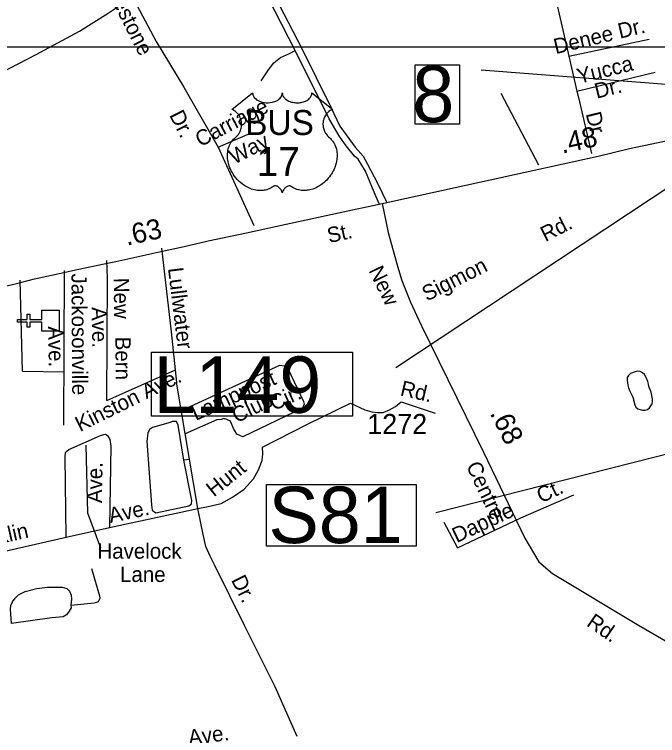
# Model space of a CAD drawing. Extents: x 2290055 to 2389491, y 66597 to 237875.
# Drawn here: x 2336408 to 2340397, y 178607 to 183081 of the extents above; entities that cross this region are included whole.
import ezdxf

# ---------------------------------------------------------------- set-up
doc = ezdxf.new("R2010")
doc.units = 0
for name, color, linetype in [('Exist Cultural Church CELL', 7, 'Continuous'), ('Exist Hydrographic Pond Under 1500 Sq Ft', 7, 'Continuous'), ('Exist Road Non-System Type 51', 7, 'Continuous'), ('Exist Road Non-System Type 51 Label', 7, 'Continuous'), ('Exist Road Primary US Divided Attributed', 7, 'Continuous'), ('Exist Road Primary US Label', 7, 'Continuous'), ('Exist Road Primary US Mileage Hundredths English Label', 7, 'Continuous'), ('Exist Road Primary US Shield CELL', 7, 'Continuous'), ('Exist Road Primary US Shield Number Label', 7, 'Continuous'), ('Exist Road Primary US Structure Cantilever Sign Number Label', 7, 'Continuous'), ('Exist Road Primary US Structure Ovrhead Sign Number Label', 7, 'Continuous'), ('Exist Road Primary US Structure Standard Bridge CELL', 7, 'Continuous'), ('Exist Road Primary US Structure Standard Bridge Number Label', 7, 'Continuous'), ('Exist Road Secondary Mileage Hundredths English Label', 7, 'Continuous'), ('Exist Road Secondary Type 51 Attributed', 7, 'Continuous'), ('Exist Road Secondary Type 51 Label', 7, 'Continuous'), ('Exist Road Secondary Type 51 Number Label', 7, 'Continuous'), ('Map Preparation Inset Cut Line', 7, 'Continuous')]:
    doc.layers.add(name, color=color, linetype=linetype)

msp = doc.modelspace()

# ---------------------------------------------------------------- linework, layer by layer
at = {"layer": 'Exist Cultural Church CELL'}
msp.add_lwpolyline([(2336578.6, 181115.2), (2336578.5, 181172.1), (2336502.3, 181172.1), (2336502.3, 181140.1), (2336486.4, 181140.1), (2336486.4, 181172.1), (2336426.2, 181172.1), (2336426.2, 181188.2), (2336486.4, 181188.2), (2336486.4, 181220.2), (2336502.3, 181220.2), (2336502.3, 181188.2), (2336578.5, 181188.2), (2336578.6, 181245.8), (2336685.1, 181245.8), (2336685.1, 181115.2)], close=True, dxfattribs=at)
at = {"layer": 'Exist Hydrographic Pond Under 1500 Sq Ft'}
msp.add_lwpolyline([(2340303.2, 180625.5), (2340319, 180625.7), (2340334, 180629.4), (2340346.5, 180639.1), (2340355.7, 180651.7), (2340362.7, 180665.5), (2340366, 180680.9), (2340364.7, 180696.5), (2340357, 180737.8), (2340343.2, 180771.2), (2340340.5, 180786.5), (2340336, 180802.6), (2340331, 180817.9), (2340324, 180832.9), (2340315, 180846), (2340304, 180857.8), (2340289.5, 180864.4), (2340273.7, 180867.6), (2340258.5, 180864.1), (2340229.5, 180852), (2340217.5, 180841.5), (2340209.2, 180828.1), (2340208.5, 180812.6), (2340209.5, 180795.8), (2340211.5, 180779.6), (2340216.5, 180763.8), (2340222.7, 180748.1), (2340242.5, 180705.9), (2340255.5, 180659.5), (2340261.2, 180644.9), (2340273.5, 180634.6), (2340288.5, 180629.3), (2340303.2, 180625.5)], dxfattribs=at)
at = {"layer": 'Exist Road Non-System Type 51'}
for p, q in [((2339425.3, 182591.5), (2339658.9, 182146.6)), ((2336713.8, 180533.3), (2336717.9, 181491.8)), ((2336996.9, 179898.3), (2337544.6, 180016.2)), ((2336729.2, 179837.8), (2336996.9, 179898.3)), ((2335809.3, 179629.1), (2336729.2, 179837.8))]:
    msp.add_line(p, q, dxfattribs=at)
for points in [[(2338670.5, 181904.8), (2338640, 181977.3), (2338584.5, 182107.8), (2338540.1, 182182.7), (2338518, 182202.1), (2338465.2, 182265.9), (2338420.9, 182327), (2338359.8, 182432.5), (2338149, 182857.1), (2337982.6, 183181.8), (2337821.7, 183500.9), (2337827.2, 183535.6)], [(2337827.2, 183535.6), (2337866.1, 183502.3), (2338024.2, 183188.7), (2338187.9, 182872.3), (2338370.9, 182504.6), (2338426.4, 182388.1), (2338465.2, 182332.6), (2338520.7, 182257.6), (2338570.7, 182202.1), (2338598.4, 182152.2), (2338659.4, 182032.8), (2338717.5, 181914.6)], [(2339709.6, 183415.5), (2339823.7, 182921.6), (2339825.3, 182914.5), (2339846.7, 182821.7)], [(2335522.4, 182630.9), (2335688.5, 182607.3), (2335849.4, 182601.7), (2336010.3, 182593.4), (2336051.9, 182596.2), (2336101.8, 182612.8), (2336210, 182660), (2336542.9, 182832.1), (2336812, 182976.4), (2336989.5, 183087.4), (2337138.7, 183188.9)], [(2337138.7, 183188.9), (2337166.8, 183138.6), (2337285.9, 182912.3), (2337458.4, 182629.4), (2337670.4, 182258)], [(2339846.7, 182821.7), (2340344.2, 182926.6)], [(2337938.2, 182668.4), (2337982.6, 182737.7), (2338015.9, 182779.4), (2338057.5, 182812.7), (2338113, 182837.6), (2338149, 182857.1)], [(2339846.7, 182821.7), (2339897, 182603.9)], [(2339897, 182603.9), (2340381.5, 182723)], [(2339897, 182603.9), (2339905.8, 182565.8), (2339986.2, 182217.6)], [(2337670.4, 182258), (2337872, 182344.4)], [(2337670.4, 182258), (2337892.8, 181770.8)], [(2337414.9, 180796.9), (2337381.1, 181112.1), (2337322.5, 181629.7)], [(2336981.8, 180686.1), (2336983.9, 181446.2), (2336981.6, 181554.5)], [(2336457.6, 180866.5), (2336442.3, 181431)], [(2337443.2, 180624), (2338053.6, 180903.6), (2338083.2, 180900.3), (2338102.9, 180883.8), (2338201.6, 180679.8), (2338204.8, 180663.3), (2338195, 180637), (2337823.4, 180459.3), (2337787.2, 180475.8), (2337767.5, 180512), (2337747.8, 180558), (2337724.7, 180567.9), (2337705, 180574.5), (2337691.9, 180567.9), (2337662.3, 180564.6), (2337467.6, 180478)], [(2336457.6, 180866.5), (2336715.2, 180864)], [(2336981.8, 180686.1), (2337406.5, 180875.5)], [(2337544.6, 180016.2), (2337416, 180787.3), (2337414.9, 180796.9)], [(2337544.6, 180016.2), (2337610.1, 180028.6), (2337689.5, 180045.9), (2337759.8, 180084.8), (2337832, 180135.5), (2337889.5, 180199.8), (2337921.1, 180254.9), (2337944.7, 180313.9), (2337947.4, 180354.1), (2337945.7, 180396), (2338225.9, 180539.1), (2338492.9, 180667.8), (2338580.8, 180627.3), (2338625.3, 180614.9), (2338659.3, 180610.4), (2338695.3, 180611.8), (2338734.8, 180627.5), (2338772, 180649), (2338807, 180676.3), (2339017.8, 180606.5)], [(2337494.1, 180318.9), (2337459.1, 180314.5), (2337422.9, 180531.7), (2337413, 180554.7), (2337406.4, 180554.7), (2337399.9, 180554.7), (2337386.7, 180554.7), (2337373.6, 180548.2), (2337265, 180518.6), (2337245.3, 180505.4), (2337235.4, 180482.4), (2337228.9, 180433), (2337258.5, 180038.1), (2337261.8, 180005.2), (2337284.8, 179988.8), (2337488.6, 180031.5), (2337505.1, 180044.7), (2337508.4, 180064.4), (2337459.1, 180314.5)], [(2336729.2, 179837.8), (2336721.6, 180335.7), (2336724.6, 180361.8), (2336732, 180371.9), (2336745.8, 180380.7), (2336942.5, 180468.2), (2336962.3, 180475.2), (2336972.1, 180475.6), (2336984.5, 180467.9), (2336999.3, 180442.6), (2337005.2, 180402.8), (2336996.9, 179898.3)], [(2339549.6, 179957.4), (2339877.9, 180099.5)], [(2338161, 178600.1), (2338024.7, 178908.8), (2337837.4, 179285.4), (2337650.6, 179662), (2337622.4, 179718.9), (2337594, 179779.9), (2337579, 179853.4), (2337544.6, 180016.2)], [(2339070.5, 179930.6), (2339154.9, 179771.8), (2339549.6, 179957.4)], [(2336758, 179416.6), (2336901.6, 179430.5), (2336911.3, 179432.8), (2336929.1, 179439.4), (2336934.6, 179449.8), (2336938.4, 179461.8), (2336938, 179472), (2336887, 179641.9)], [(2336388.4, 179302.2), (2336383, 179389.9), (2336386, 179414), (2336394.9, 179436.3), (2336412.1, 179459), (2336433.3, 179479.9), (2336474.5, 179499.5), (2336545.9, 179518.5), (2336613.5, 179527), (2336667.7, 179527.2), (2336703.5, 179526.7), (2336732, 179519.6), (2336748.7, 179502.2), (2336759.6, 179476.7), (2336762.5, 179452.9), (2336758, 179416.6)], [(2336758, 179416.6), (2336758.7, 179398.9), (2336747.4, 179378.4), (2336730.3, 179355.4), (2336710.8, 179342.8), (2336639.1, 179338), (2336388.4, 179302.2)]]:
    msp.add_lwpolyline(points, dxfattribs=at)
at = {"layer": 'Exist Road Non-System Type 51 Label'}
msp.add_lwpolyline([(2336943.4, 179770), (2336862.4, 179986), (2336851.6, 180407.3)], dxfattribs=at)
at = {"layer": 'Exist Road Primary US Divided Attributed'}
for points in [[(2338689, 181907.6), (2340027.5, 182201.3), (2340222.1, 182249), (2340490.5, 182304.6)], [(2335481.6, 181206.5), (2335537.6, 181218.1), (2335654.6, 181245.4), (2335865.2, 181292.6), (2336316.6, 181387.2), (2336444.3, 181418), (2336532.8, 181439.6), (2336713.1, 181478.9), (2336767.5, 181490.9), (2336953.1, 181531), (2337037.5, 181548.6), (2337296.3, 181605.5), (2337461.2, 181639.9), (2337608.5, 181676.2), (2337847.6, 181725.1), (2338093.1, 181778.4), (2338417.9, 181849.3), (2338689, 181907.6)]]:
    msp.add_lwpolyline(points, dxfattribs=at)
at = {"layer": 'Exist Road Primary US Shield CELL'}
msp.add_lwpolyline([(2337885.1, 182593.7), (2337885.5, 182588.4), (2337886.7, 182582.1), (2337887.7, 182578.8), (2337890.7, 182572.6), (2337895.6, 182565.2), (2337902.4, 182558), (2337910, 182551.7), (2337915.2, 182548.3), (2337924, 182543.6), (2337933.9, 182539.4), (2337945, 182536.3), (2337956.3, 182534), (2337968.7, 182532.6), (2337980.9, 182532.4), (2337994.1, 182533.4), (2338008.7, 182536.2), (2338015.5, 182537.9), (2338023, 182540.5), (2338030, 182543.4), (2338037.7, 182547.5), (2338043.8, 182551.4), (2338048.6, 182554.9), (2338055.5, 182561.5), (2338060.9, 182568.2), (2338063.2, 182572), (2338065.1, 182575.7), (2338067.8, 182583.4), (2338068.6, 182586.9), (2338069.1, 182594), (2338069.6, 182588), (2338070.2, 182584.3), (2338071.2, 182580.6), (2338072.7, 182576.8), (2338075.4, 182571.3), (2338078.5, 182566.7), (2338084.2, 182560), (2338087.8, 182556.6), (2338091, 182554), (2338099.8, 182548), (2338110, 182542.8), (2338115, 182540.6), (2338120.2, 182538.8), (2338126.7, 182536.8), (2338133.5, 182535.2), (2338140.1, 182534), (2338147, 182533.1), (2338154, 182532.5), (2338159.7, 182532.4), (2338166.6, 182532.5), (2338173.1, 182532.8), (2338179.7, 182533.6), (2338187, 182534.8), (2338192.9, 182536.1), (2338200.6, 182538.2), (2338207.6, 182540.7), (2338213.7, 182543.3), (2338221.7, 182547.5), (2338228.2, 182551.5), (2338232.9, 182555.3), (2338238.5, 182560.5), (2338243.8, 182566.6), (2338246.9, 182571.1), (2338249.1, 182575.8), (2338251.2, 182580.6), (2338252.4, 182585.8), (2338253, 182590.3), (2338253.2, 182594.1), (2338381.8, 182491.7), (2338378.7, 182490.5), (2338371.7, 182487.1), (2338366.2, 182483.8), (2338357.4, 182477.6), (2338353.6, 182474.2), (2338349.8, 182470.6), (2338346.3, 182466.8), (2338343.2, 182463.2), (2338339.5, 182458.1), (2338336.1, 182452.9), (2338332.9, 182447.2), (2338330.5, 182442.3), (2338326.5, 182431.9), (2338324.6, 182425.4), (2338323.4, 182419.8), (2338321.9, 182408.4), (2338321.5, 182402.9), (2338321.5, 182397.5), (2338321.8, 182391.8), (2338322.3, 182386.3), (2338323.3, 182380.6), (2338324.2, 182375.6), (2338325.8, 182369.5), (2338328.1, 182362.3), (2338330.9, 182355.4), (2338336.8, 182344.2), (2338344.4, 182332.8), (2338349.8, 182326.5), (2338355.1, 182321), (2338363, 182314.3), (2338367.3, 182310.5), (2338372.2, 182305.6), (2338380.3, 182296.2), (2338383.6, 182291.8), (2338386.9, 182286.9), (2338389.9, 182281.8), (2338392.9, 182276.3), (2338395.4, 182271.5), (2338399.9, 182260.5), (2338403.2, 182249.8), (2338404.7, 182244.2), (2338407.1, 182231.5), (2338408, 182225.3), (2338409, 182213), (2338409, 182198.1), (2338407.9, 182184), (2338405.2, 182167.5), (2338403, 182157.6), (2338399.7, 182146.1), (2338396.4, 182136.2), (2338390.5, 182121.5), (2338385.3, 182110.9), (2338378.5, 182098.4), (2338373.9, 182090.9), (2338368.5, 182082.8), (2338361.8, 182073.6), (2338353.9, 182063.7), (2338344.4, 182053.3), (2338336.7, 182045.6), (2338326.7, 182036.6), (2338320.6, 182031.6), (2338311.9, 182025.1), (2338300.1, 182017.2), (2338288.4, 182010.4), (2338278.4, 182005.3), (2338269.6, 182001.5), (2338258.2, 181997.2), (2338239.3, 181992), (2338232.3, 181990.5), (2338224.1, 181989.3), (2338216.5, 181988.5), (2338209, 181988.1), (2338199, 181988.1), (2338189.1, 181988.8), (2338179.6, 181990.2), (2338169.8, 181992.3), (2338159.6, 181995.3), (2338150.3, 181998.9), (2338140.9, 182003.6), (2338125, 182013.6), (2338120.4, 182016), (2338117.8, 182016.7), (2338111.6, 182017), (2338105.9, 182015.8), (2338099.9, 182013.5), (2338096.4, 182011.6), (2338091.6, 182008.4), (2338088, 182005.6), (2338083.6, 182001.4), (2338080.5, 181997.9), (2338078.2, 181995.1), (2338073.7, 181988.1), (2338072.1, 181984.7), (2338070.5, 181980.4), (2338069, 181974), (2338067, 181982.1), (2338064.6, 181987.4), (2338061.9, 181992), (2338059, 181996), (2338054.6, 182001.2), (2338050.5, 182005), (2338045.7, 182009), (2338040.5, 182012.1), (2338036.4, 182014.2), (2338032.6, 182015.7), (2338027.9, 182016.8), (2338024.1, 182017.1), (2338021, 182017), (2338016.7, 182016.1), (2338010.9, 182011.9), (2338005.4, 182008.1), (2337999.4, 182004.3), (2337992.3, 182000.5), (2337987, 181998.1), (2337980.8, 181995.7), (2337973.5, 181993.2), (2337965.6, 181991.2), (2337957.5, 181989.6), (2337950.4, 181988.5), (2337942.7, 181987.8), (2337935.8, 181987.5), (2337928.6, 181987.6), (2337921.8, 181988.2), (2337914, 181988.8), (2337904.3, 181990.3), (2337896.2, 181992.1), (2337887.7, 181994.4), (2337879, 181997.1), (2337869.6, 182000.7), (2337857.9, 182005.8), (2337849.8, 182010), (2337837, 182017.3), (2337821.9, 182027.7), (2337810.6, 182036.9), (2337802.3, 182044.5), (2337790, 182056.9), (2337782.9, 182065.1), (2337771.6, 182079.6), (2337764.4, 182090.2), (2337759.7, 182098), (2337752.9, 182110.4), (2337749.1, 182118.2), (2337744.2, 182129.6), (2337740.4, 182140.1), (2337737.2, 182149.9), (2337735.5, 182156.2), (2337733.1, 182167.3), (2337731.6, 182175.1), (2337730.1, 182185.8), (2337729.3, 182197.1), (2337729.2, 182207.5), (2337729.5, 182216.2), (2337730.5, 182226.3), (2337732.2, 182237), (2337734.2, 182246.2), (2337736.1, 182252.8), (2337738.8, 182260.9), (2337742.4, 182269.8), (2337746.7, 182278.3), (2337750.7, 182285.3), (2337755.8, 182292.9), (2337760.8, 182299.4), (2337767.4, 182306.5), (2337774.2, 182313.1), (2337780.5, 182318.2), (2337787.9, 182325.5), (2337791.8, 182329.9), (2337796.5, 182336), (2337800.2, 182341.7), (2337803.2, 182346.8), (2337807.1, 182354.3), (2337809.4, 182360), (2337812.4, 182368.6), (2337813.9, 182374.7), (2337815.4, 182382.5), (2337816.4, 182389.9), (2337816.8, 182399.1), (2337816.5, 182406.7), (2337815.6, 182415.6), (2337813.9, 182424.1), (2337811.9, 182431.5), (2337808.7, 182440), (2337805.8, 182446.3), (2337800.8, 182454.7), (2337795.4, 182462.5), (2337789.7, 182468.9), (2337784, 182474.6), (2337778.5, 182478.9), (2337773.3, 182482.6), (2337766.8, 182486.6), (2337760.5, 182489.7), (2337756.5, 182491.3)], close=True, dxfattribs=at)
at = {"layer": 'Exist Road Primary US Structure Cantilever Sign Number Label'}
msp.add_line((2340853.5, 182265.4), (2338772.9, 180887.4), dxfattribs=at)
msp.add_lwpolyline([(2337257.2, 180985.7), (2338504.1, 180985.7), (2338504.1, 180589), (2337257.2, 180589)], close=True, dxfattribs=at)
at = {"layer": 'Exist Road Primary US Structure Ovrhead Sign Number Label'}
msp.add_line((2341093.5, 180514.4), (2339020.5, 179989.4), dxfattribs=at)
msp.add_lwpolyline([(2337970.8, 180165.1), (2338899.8, 180165.1), (2338899.8, 179781), (2337970.8, 179781)], close=True, dxfattribs=at)
at = {"layer": 'Exist Road Primary US Structure Standard Bridge CELL'}
msp.add_line((2340910.7, 182611.2), (2339303.4, 182733.8), dxfattribs=at)
at = {"layer": 'Exist Road Primary US Structure Standard Bridge Number Label'}
msp.add_lwpolyline([(2338893.2, 182768.1), (2339168.8, 182768.1), (2339168.8, 182399.9), (2338893.2, 182399.9)], close=True, dxfattribs=at)
at = {"layer": 'Exist Road Secondary Type 51 Attributed'}
for points in [[(2338689, 181907.6), (2338726.4, 181727.5), (2338783.8, 181517.9), (2338810.8, 181429.4)], [(2338810.8, 181429.4), (2338864.6, 181296.3), (2338929.6, 181152.9), (2339317.4, 180365.3), (2339574.1, 179831.8), (2339660, 179685.4), (2339744.4, 179612.1), (2340278.7, 179290.8), (2340692.3, 179051.7)]]:
    msp.add_lwpolyline(points, dxfattribs=at)
at = {"layer": 'Map Preparation Inset Cut Line'}
msp.add_lwpolyline([(2334313.2, 182878.6), (2352349.2, 182878.6), (2352349.2, 192135.8), (2334313.2, 192135.8)], close=True, dxfattribs=at)

# ---------------------------------------------------------------- texts
at = {"layer": 'Exist Road Non-System Type 51 Label'}
for s, rotation, p in [('Cobblestone', 296.6726, (2336865.8, 183453)), ('Denee Dr.', 13.527, (2339765, 182833.7)), ('Yucca', 13.9996, (2339910, 182649.3)), ('Dr.', 13.9996, (2340019, 182557.4)), ('Carriage', 27.3582, (2337560.3, 182256.5)), ('Dr.', 296.6726, (2337366.4, 182456.6)), ('Dr.', 283.5575, (2339950.9, 182464.5)), ('Way', 27.3582, (2337770.7, 182147.6)), ('Rd.', 26.6876, (2339701.1, 181668.3)), ('Sigmon', 26.6876, (2338965.5, 181298.5)), ('Jackosonville', 270.366, (2336761.2, 181473.2)), ('Lullwater', 276.9632, (2337359.7, 181505.8)), ('New', 270.5231, (2337023.8, 181446.2)), ('Ave.', 271.1821, (2336886, 181264.9)), ('Ave.', 271.1821, (2336616, 181145.4)), ('Bern', 270.5231, (2337033.1, 181080.7)), ('Kinston Ave.', 26.2878, (2336814.2, 180489.2)), ('Lamppost', 24.5298, (2337532.3, 180557.8)), ('Rd.', 346.8457, (2338795.6, 180718.4)), ('Cir.', 24.0335, (2338016.5, 180620.1)), ('Club', 25.7416, (2337785.5, 180543.6)), ('Hunt', 38.8151, (2337644.4, 180083.7)), ('Ave.', 89.0633, (2336950.2, 180048.3)), ('Dapple     Ct.', 25.1894, (2339150.6, 179800.2)), ('Ave.', 12.1139, (2337002.9, 179924.6)), ('Franklin', 12.7848, (2336060.7, 179736.6)), ('Dr.', 296.3939, (2337749.9, 179572.4)), ('Ave.', 7.2143, (2337491.6, 178547.1))]:
    msp.add_text(s, height=95, rotation=rotation, dxfattribs=at).set_placement(p)
for s, p in [('Havelock', (2336922.4, 179703.8)), ('Lane', (2337062.7, 179559.5))]:
    msp.add_text(s, height=95, dxfattribs=at).set_placement(p)
at = {"layer": 'Exist Road Primary US Label'}
msp.add_text('St.', height=95, rotation=12.4169, dxfattribs=at).set_placement((2338358.7, 181661.5))
at = {"layer": 'Exist Road Primary US Mileage Hundredths English Label'}
for s, rotation, p in [('.48', 12.5473, (2339805.6, 182216.2)), ('.63', 12.4381, (2337104.3, 181645.5))]:
    msp.add_text(s, height=125, rotation=rotation, dxfattribs=at).set_placement(p)
at = {"layer": 'Exist Road Primary US Shield Number Label'}
for s, height, p in [('BUS', 155, (2337838.8, 182332.4)), ('17', 180, (2337910.3, 182077.5))]:
    msp.add_text(s, height=height, dxfattribs=at).set_placement(p)
at = {"layer": 'Exist Road Primary US Structure Cantilever Sign Number Label'}
msp.add_text('L149', height=350, dxfattribs=at).set_placement((2337269.8, 180608.8))
at = {"layer": 'Exist Road Primary US Structure Ovrhead Sign Number Label'}
msp.add_text('S81', height=350, dxfattribs=at).set_placement((2337983.3, 179800.7))
at = {"layer": 'Exist Road Primary US Structure Standard Bridge Number Label'}
msp.add_text('8', height=350, dxfattribs=at).set_placement((2338875.6, 182411.7))
at = {"layer": 'Exist Road Secondary Mileage Hundredths English Label'}
msp.add_text('.68', height=125, rotation=296.4742, dxfattribs=at).set_placement((2339354.8, 180607.2))
at = {"layer": 'Exist Road Secondary Type 51 Label'}
for s, rotation, p in [('New', 295.8929, (2338602.5, 181492.4)), ('Centre', 295.4221, (2339207.3, 180280.1)), ('Rd.', 325.5104, (2339950.8, 179291.7))]:
    msp.add_text(s, height=95, rotation=rotation, dxfattribs=at).set_placement(p)
at = {"layer": 'Exist Road Secondary Type 51 Number Label'}
msp.add_text('1272', height=125, dxfattribs=at).set_placement((2338596, 180476.8))

doc.saveas('drawing.dxf')
